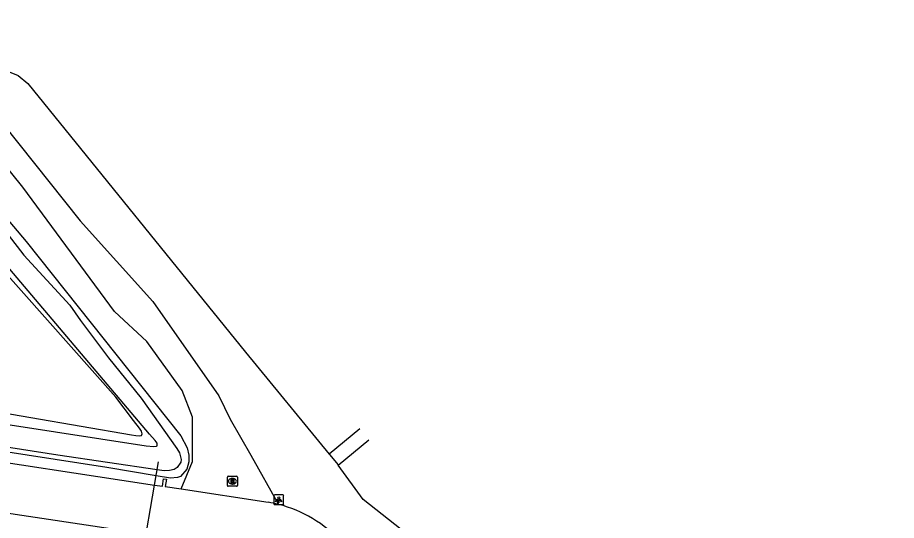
# Model space of a CAD drawing. Extents: x 164150 to 165261, y 382513 to 383432.
# Drawn here: x 165015 to 165103.7, y 382768.5 to 382819.2 of the extents above; entities that cross this region are included whole.
import ezdxf

# ---------------------------------------------------------------- set-up
doc = ezdxf.new("R2010")
doc.units = 0
for name, color, linetype in [('IMGEO_Duiker', 7, 'Continuous'), ('IMGEO_Groenvoorziening', 7, 'Continuous'), ('IMGEO_Lichtpunt', 7, 'Continuous'), ('IMGEO_Rijbaan_lokaal_halfverhard', 7, 'Continuous'), ('IMGEO_Rijbaan_lokaal_open', 7, 'Continuous'), ('IMGEO_Rioolput', 7, 'Continuous'), ('IMGEO_Waterloop', 7, 'Continuous')]:
    doc.layers.add(name, color=color, linetype=linetype)

msp = doc.modelspace()

# ---------------------------------------------------------------- linework, layer by layer
at = {"layer": 'IMGEO_Duiker'}
msp.add_lwpolyline([(165026.769, 382760.035), (165026.791, 382760.166), (165027.14, 382762.227), (165027.636, 382765.153), (165028.802, 382772.038), (165029.198, 382774.373)], dxfattribs=at)
at = {"layer": 'IMGEO_Groenvoorziening'}
for points in [[(164963.577, 382880.506), (164963.079, 382879.426), (164962.906, 382878.218), (164963.081, 382877.037), (164963.545, 382876.012), (164964.361, 382874.977), (164965.667, 382873.276), (164967.583, 382869.992), (164978.695, 382855.638), (164983.866, 382849.461), (164984.722, 382848.418), (164993.893, 382838.436), (164999.112, 382831.468), (165000, 382830.006), (165002.749, 382825.482), (165011.252, 382815.071), (165011.998, 382814.567), (165015.046, 382813.356), (165016.013, 382812.564), (165037.997, 382785.468), (165046.44, 382775.155)], [(164998.129, 382817.586), (165015.84, 382796.624), (165031.47, 382777.009), (165032.103, 382775.808), (165032.276, 382775.069), (165032.264, 382774.382), (165032.072, 382773.659), (165031.427, 382772.905), (165031.118, 382772.8), (165030.42, 382772.737), (165028.962, 382772.981), (165024, 382773.812), (164997.013, 382777.997)], [(165011.198, 382779.722), (165026.496, 382777.11), (165026.918, 382777.039), (165027.278, 382777.007), (165027.508, 382777.054), (165027.573, 382777.214), (165027.486, 382777.467), (165027.287, 382777.792), (165026.703, 382778.56), (165024.895, 382780.909), (165010.811, 382796.744)], [(165049.527, 382777.72), (165046.44, 382775.155)], [(165047.366, 382774.039), (165050.456, 382776.606)], [(165046.44, 382775.155), (165046.472, 382775.116), (165047.334, 382774.078), (165047.366, 382774.039)], [(165103.71, 382708.538), (165094.267, 382718.47), (165090.12, 382721.864), (165085.308, 382727.636), (165082.045, 382734.292), (165068.927, 382750), (165057.37, 382764.675), (165049.879, 382770.589), (165047.366, 382774.039)]]:
    msp.add_lwpolyline(points, dxfattribs=at)
at = {"layer": 'IMGEO_Lichtpunt'}
for p, q in [((165040.851, 382770.965), (165040.851, 382770.158)), ((165040.851, 382770.965), (165040.851, 382770.158)), ((165041.753, 382771.06), (165040.945, 382771.06)), ((165041.753, 382771.06), (165040.945, 382771.06)), ((165041.847, 382770.158), (165041.847, 382770.965)), ((165041.847, 382770.158), (165041.847, 382770.965)), ((165040.945, 382770.064), (165041.753, 382770.064)), ((165040.945, 382770.064), (165041.753, 382770.064))]:
    msp.add_line(p, q, dxfattribs=at)
for points in [[(165041.225, 382770.629), (165041.264, 382770.601), (165041.076, 382770.339), (165041.038, 382770.366), (165041.225, 382770.629)], [(165041.327, 382770.581), (165041.374, 382770.581), (165041.374, 382770.259), (165041.327, 382770.259), (165041.327, 382770.581)], [(165041.437, 382770.601), (165041.475, 382770.628), (165041.662, 382770.366), (165041.623, 382770.338), (165041.437, 382770.601)]]:
    msp.add_lwpolyline(points, dxfattribs=at)
msp.add_circle((165041.35, 382770.763), 0.0994, dxfattribs=at)
for centre, start, end in [((165040.945, 382770.965), 90, 180), ((165040.945, 382770.965), 90, 180), ((165041.753, 382770.965), 0, 90), ((165041.753, 382770.965), 0, 90), ((165040.945, 382770.158), 180, 270), ((165040.945, 382770.158), 180, 270), ((165041.753, 382770.158), 270, 0), ((165041.753, 382770.158), 270, 360)]:
    msp.add_arc(centre, 0.0946, start, end, dxfattribs=at)
at = {"layer": 'IMGEO_Rijbaan_lokaal_halfverhard'}
for points in [[(165031.511, 382771.656), (165032.653, 382774.43), (165032.653, 382778.898), (165031.585, 382781.567), (165028.027, 382786.516), (165024.78, 382789.567), (165015.521, 382802.105), (165005.796, 382814.145), (165001.099, 382818.623), (164997.741, 382822.668), (164995.168, 382824.363), (164990.96, 382828.479), (164990.46, 382831.429), (164985.079, 382837.766), (164972.178, 382851.984), (164961.705, 382863.526), (164957.307, 382870.046), (164955.036, 382872.781), (164952.823, 382873.392), (164950.781, 382873.585)], [(165010.455, 382812.264), (165021.297, 382798.689), (165028.655, 382790.576), (165035.312, 382781.03), (165036.453, 382778.694), (165038.54, 382775.061), (165041.33, 382770.09)]]:
    msp.add_lwpolyline(points, dxfattribs=at)
at = {"layer": 'IMGEO_Rijbaan_lokaal_open'}
for points in [[(165037.597, 382765.661), (165029.503, 382766.864), (164930.148, 382781.796)], [(165010.498, 382774.806), (165025.505, 382772.535), (165028.802, 382772.038), (165029.618, 382771.914), (165029.732, 382772.671), (165030.024, 382772.637), (165029.892, 382771.905), (165031.511, 382771.656)], [(165031.511, 382771.656), (165040.284, 382770.308)]]:
    msp.add_lwpolyline(points, dxfattribs=at)
for centre, radius, start, end in [((165038.203, 382757.705), 12.774, 75.83034, 80.62433), ((165038.223, 382757.779), 12.697, 42.08487, 75.83565)]:
    msp.add_arc(centre, radius, start, end, dxfattribs=at)
at = {"layer": 'IMGEO_Rioolput'}
for p, q in [((165036.169, 382771.998), (165036.169, 382772.85)), ((165036.244, 382772.924), (165037.096, 382772.924)), ((165036.657, 382772.704), (165036.682, 382772.704)), ((165037.17, 382772.85), (165037.17, 382771.998)), ((165037.096, 382771.924), (165036.244, 382771.924)), ((165036.68, 382772.144), (165036.655, 382772.144))]:
    msp.add_line(p, q, dxfattribs=at)
for points in [[(165036.169, 382771.998), (165036.169, 382772.85)], [(165036.244, 382772.924), (165037.096, 382772.924)], [(165036.758, 382772.622), (165036.506, 382772.624), (165036.506, 382772.224)], [(165036.506, 382772.224), (165036.63, 382772.224), (165036.63, 382772.386), (165036.641, 382772.386)], [(165036.684, 382772.543), (165036.63, 382772.543), (165036.63, 382772.462)], [(165036.63, 382772.462), (165036.682, 382772.462)], [(165036.688, 382772.357), (165036.759, 382772.224), (165036.899, 382772.224), (165036.834, 382772.35)], [(165037.17, 382772.85), (165037.17, 382771.998)], [(165037.096, 382771.924), (165036.244, 382771.924)]]:
    msp.add_lwpolyline(points, dxfattribs=at)
for centre, radius, start, end in [((165036.246, 382772.848), 0.0765, 91.55205, 178.44795), ((165036.246, 382772.848), 0.0765, 91.55205, 178.44795), ((165036.64, 382772.333), 0.0533, 26.02933, 88.69889), ((165036.666, 382772.651), 0.19, 274.7715, 282.96867), ((165036.69, 382772.447), 0.0964, 77.00612, 93.18647), ((165036.704, 382772.504), 0.0378, 276.66336, 79.67722), ((165036.757, 382772.512), 0.109, 350.36119, 89.41601), ((165036.755, 382772.512), 0.112, 277.58423, 350.98172), ((165036.739, 382772.297), 0.108, 29.51342, 73.79051), ((165037.094, 382772.848), 0.0765, 1.55205, 88.44795), ((165037.094, 382772.848), 0.0765, 1.55205, 88.44795), ((165036.246, 382772), 0.0765, 181.55205, 268.44795), ((165036.246, 382772), 0.0765, 181.55205, 268.44795), ((165037.094, 382772), 0.0765, 271.55205, 358.44795), ((165037.094, 382772), 0.0765, 271.55205, 358.44795)]:
    msp.add_arc(centre, radius, start, end, dxfattribs=at)
for centre, major_axis, ratio, start_param, end_param in [((165036.656, 382772.424), (-0.387, 0.002), 0.722429, 4.712389, 7.853982), ((165036.681, 382772.424), (-0.39, 0.002), 0.717154, 1.570796, 4.712389)]:
    msp.add_ellipse(centre, major_axis=major_axis, ratio=ratio, start_param=start_param, end_param=end_param, dxfattribs=at)
at = {"layer": 'IMGEO_Waterloop'}
for points in [[(165014.242, 382778.109), (165027.952, 382776.007), (165028.741, 382775.926), (165029.006, 382775.955), (165029.091, 382776.008), (165029.061, 382776.265), (165028.88, 382776.532), (165028.308, 382777.176), (165006.943, 382802.363)], [(165011.189, 382800.96), (165015.613, 382795.236), (165020.266, 382790.208), (165021.331, 382788.659), (165024.17, 382784.891), (165027.447, 382780.812), (165031.059, 382775.736), (165031.337, 382775.287), (165031.516, 382774.623), (165031.458, 382774.338), (165031.106, 382773.815), (165030.792, 382773.625), (165030.307, 382773.505), (165029.781, 382773.462), (165029.062, 382773.569), (165019.045, 382775.06), (165012.754, 382776.039)]]:
    msp.add_lwpolyline(points, dxfattribs=at)

doc.saveas('drawing.dxf')
